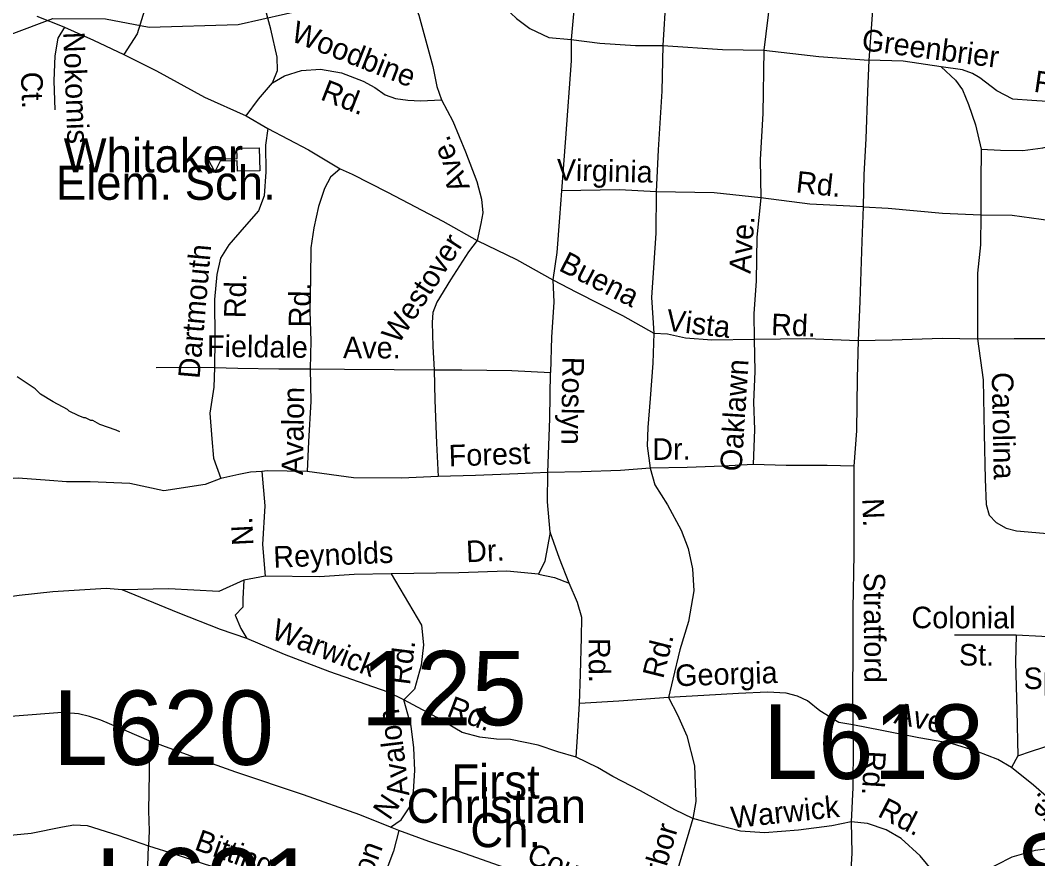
# Model space of a CAD drawing. Extents: x 1547597 to 1699558, y 810033 to 920809.
# Drawn here: x 1619273 to 1623759, y 857184 to 860880 of the extents above; entities that cross this region are included whole.
import ezdxf

# ---------------------------------------------------------------- set-up
doc = ezdxf.new("R2010")
doc.units = 0
for name, color, linetype in [('Exist Cultural Church Label', 7, 'Continuous'), ('Exist Cultural Educational Facility High CELL', 7, 'Continuous'), ('Exist Cultural Educational Facility High Label', 7, 'Continuous'), ('Exist Hydrographic Creek Single Shore', 7, 'Continuous'), ('Exist Hydrographic Misc Water Feature', 7, 'Continuous'), ('Exist Road Non-System Type 51', 7, 'Continuous'), ('Exist Road Non-System Type 51 Label', 7, 'Continuous'), ('Exist Road Primary Interstate Structure Cantilever Sign Number Label', 7, 'Continuous'), ('Exist Road Primary Interstate Structure Ovrhead Sign Number Label', 7, 'Continuous'), ('Exist Road Secondary Structure Standard Bridge Number Label', 7, 'Continuous')]:
    doc.layers.add(name, color=color, linetype=linetype)

msp = doc.modelspace()

# ---------------------------------------------------------------- linework, layer by layer
at = {"layer": 'Exist Cultural Educational Facility High CELL'}
msp.add_lwpolyline([(1620328.5, 860216.7), (1620230.6, 860214.4), (1620229.5, 860260.4), (1620154.4, 860258.7), (1620131.3, 860211.1), (1620100.8, 860267), (1620229.3, 860270), (1620228.2, 860316), (1620326.1, 860318.3)], close=True, dxfattribs=at)
at = {"layer": 'Exist Hydrographic Creek Single Shore'}
msp.add_lwpolyline([(1618887.7, 860689), (1619415.7, 860888.3), (1619648.8, 860886.9), (1619840.7, 860850.2), (1620232.8, 860861.9), (1620650.8, 860955.3), (1621242.8, 860949.7), (1621443.8, 861011.3), (1621679.4, 861104.8), (1622045.6, 861286.4), (1622264.9, 861672.7), (1622362.8, 861810), (1622480.8, 861932.3), (1622532.7, 862065.9), (1622577.8, 862330.8)], dxfattribs=at)
at = {"layer": 'Exist Hydrographic Misc Water Feature'}
msp.add_lwpolyline([(1619711.3, 859065.2), (1619695.5, 859073.4), (1619623.9, 859098.5), (1619592.1, 859114.9), (1619584.1, 859115), (1619560.3, 859127.3), (1619552.3, 859127.4), (1619528.4, 859137.8), (1619488.7, 859156.3), (1619480.8, 859164.4), (1619417.4, 859197.3), (1619361.8, 859232.1), (1619338.1, 859254.4), (1619259, 859307.5)], dxfattribs=at)
at = {"layer": 'Exist Road Non-System Type 51'}
for p, q in [((1620268.5, 860458.7), (1620363.6, 860403.4)), ((1620129.7, 859349.5), (1619872.1, 859347.3)), ((1620538.1, 858890.3), (1620360.9, 858894.2)), ((1620352.7, 858429.1), (1620259.2, 858411.6)), ((1623664.2, 858169), (1623392.5, 858169.5)), ((1623671.5, 857637.1), (1623644.6, 857585.6)), ((1620942.7, 857307.7), (1620905, 857322.5))]:
    msp.add_line(p, q, dxfattribs=at)
for points in [[(1621784.7, 862039.2), (1621785.6, 861897.3), (1621765.8, 861639.8), (1621746.2, 861404.3), (1621725.8, 861108.7), (1621712.8, 860909.1), (1621701.8, 860795)], [(1622182.1, 862024.4), (1622177.1, 861865.9), (1622157.3, 861572.6), (1622137.5, 861264.6), (1622119.4, 860984.7), (1622106.2, 860768.3)], [(1622639.3, 861999.7), (1622624.5, 861785.7), (1622609.6, 861503.2), (1622599.7, 861254.7), (1622580, 860978.1), (1622551.9, 860748.4)], [(1619851.2, 861928.2), (1619848.3, 861794.4), (1619854.8, 861570.3), (1619849.7, 861358.7), (1619842.1, 861134.9), (1619836.5, 861013), (1619821.1, 860925.2), (1619787.5, 860819.9), (1619729, 860728.6)], [(1623054, 861269.3), (1623045.8, 861143.4), (1623027.5, 860883.8), (1623014.7, 860704.2)], [(1620384.5, 860604.8), (1620406.4, 860658.8), (1620405.4, 860716.7), (1620377.3, 860841.1), (1620345, 860959.4), (1620330.5, 861063.6), (1620329.5, 861121.6), (1620335.4, 861183.4)], [(1620972.6, 861048), (1621030.3, 860903.1), (1621092.7, 860676.3), (1621109.5, 860588.1), (1621130.6, 860529.9)], [(1621282.3, 861055.3), (1621361.1, 860984), (1621461.6, 860888.6), (1621519.9, 860843.9), (1621603.4, 860804.6), (1621701.8, 860795)], [(1619346.1, 860898.3), (1619464.4, 860850.6), (1619467.2, 860850.4)], [(1619467.2, 860850.4), (1619437.5, 860801.2), (1619424.4, 860723.4), (1619420.7, 860613.6), (1619425.7, 860485.2)], [(1619467.2, 860850.4), (1619595.3, 860792.8), (1619729, 860728.6)], [(1621701.8, 860795), (1621701.5, 860701.4), (1621676.4, 860359.9), (1621659.9, 860128.1)], [(1621701.8, 860795), (1621828.6, 860779.5), (1621986.3, 860769), (1622106.2, 860768.3)], [(1622106.2, 860768.3), (1622102, 860567.2), (1622086.2, 860309.5), (1622076.5, 860123.7)], [(1622106.2, 860768.3), (1622369.7, 860751.3), (1622551.9, 860748.4)], [(1622551.9, 860748.4), (1622547, 860469.2), (1622535.4, 860265.7), (1622538.7, 860097.2)], [(1622551.9, 860748.4), (1622794.7, 860721), (1623014.7, 860704.2)], [(1619729, 860728.6), (1619872.9, 860656.6), (1620085, 860541.7), (1620268.5, 860458.7)], [(1623014.7, 860704.2), (1623008.3, 860566.4), (1623000.8, 860356.6), (1622992.5, 860200.7), (1622990, 860056.9)], [(1623333.9, 860674.9), (1623166.5, 860699.7), (1623014.7, 860704.2)], [(1620384.5, 860604.8), (1620437.9, 860634.4), (1620512.6, 860659.1), (1620596.2, 860664), (1620689.9, 860648.5), (1620785.2, 860611.1), (1620836.7, 860584.3), (1620882.3, 860551.7), (1620927.9, 860535), (1620981.8, 860528.3), (1621037.6, 860525.4), (1621130.6, 860529.9)], [(1623940.3, 860501.3), (1623846.8, 860518.8), (1623733.1, 860526.5), (1623649.1, 860532), (1623579.9, 860569), (1623504.8, 860626.2), (1623472.3, 860644.8), (1623427.5, 860661.4), (1623333.9, 860674.9)], [(1623333.9, 860674.9), (1623396.7, 860616), (1623427.1, 860573.5), (1623455, 860509.1), (1623485.6, 860418.6), (1623509.6, 860312.3)], [(1620268.5, 860458.7), (1620322.6, 860532.1), (1620384.5, 860604.8)], [(1621130.6, 860529.9), (1621180.1, 860435.2), (1621236, 860300.6), (1621285.9, 860169.9), (1621306.8, 860091.7), (1621311.9, 860031.5), (1621303.2, 859983.7), (1621287.1, 859909.7)], [(1620363.6, 860403.4), (1620353.5, 860329.7), (1620355.7, 860211.8), (1620348.1, 860105.9), (1620323, 860040.4), (1620260.1, 859967.4), (1620192.9, 859890.3), (1620156.1, 859831), (1620139, 859759.3), (1620129.4, 859649.5), (1620130.8, 859473.6), (1620129.7, 859349.5)], [(1620363.6, 860403.4), (1620543, 860308.9), (1620683.5, 860225)], [(1623509.6, 860312.3), (1623595.6, 860307), (1623693.4, 860305.4), (1623781.5, 860317.8), (1623859.7, 860338.6), (1623904.1, 860363.9), (1623938.8, 860409.3)], [(1623509.6, 860312.3), (1623509.3, 860166.4), (1623508.9, 860022.6)], [(1620683.5, 860225), (1620641, 860187.6), (1620614.3, 860137.9), (1620587.1, 860058.4), (1620567.6, 859964.8), (1620554.4, 859877), (1620552.3, 859743.2), (1620550.1, 859595.3), (1620554.1, 859467.4), (1620551.2, 859343.2)], [(1620683.5, 860225), (1620735.5, 860202.1), (1620891.8, 860121.9), (1621135.7, 859994.5), (1621287.1, 859909.7)], [(1621659.9, 860128.1), (1621651.1, 860010.6), (1621638.8, 859856.8), (1621621.9, 859734.9)], [(1622076.5, 860123.7), (1621914.7, 860131.9), (1621659.9, 860128.1)], [(1622076.5, 860123.7), (1622075.9, 859941.4), (1622055.8, 859657.9), (1622066, 859500.3)], [(1622538.7, 860097.2), (1622332.3, 860118.7), (1622076.5, 860123.7)], [(1622538.7, 860097.2), (1622520.7, 859924.4), (1622518.4, 859731.7), (1622508.3, 859585.8), (1622509.1, 859473.4)], [(1622990, 860056.9), (1622754.9, 860069.9), (1622538.7, 860097.2)], [(1622990, 860056.9), (1622983.5, 859905.1), (1622975.1, 859639.4), (1622967.8, 859467.5)], [(1622990, 860056.9), (1623099.7, 860051.1), (1623339.2, 860029.2), (1623508.9, 860022.6)], [(1623508.9, 860022.6), (1623506.7, 859890.5), (1623493.6, 859764.3), (1623493.6, 859574.3), (1623493.6, 859475.2)], [(1623508.9, 860022.6), (1623646.8, 860020.2), (1623860.1, 859990.8), (1623995.4, 859964.7)], [(1621287.1, 859909.7), (1621249.4, 859858.7), (1621169.5, 859735.8), (1621110, 859636.8), (1621091.5, 859591.1), (1621088.8, 859547.2), (1621091.3, 859441.3), (1621097.6, 859339.3)], [(1621287.1, 859909.7), (1621460.7, 859825.6), (1621621.9, 859734.9)], [(1621621.9, 859734.9), (1621625.5, 859637.1), (1621615.2, 859483.5), (1621610.8, 859327.5)], [(1621621.9, 859734.9), (1621726.1, 859681.5), (1621928.3, 859578.6), (1622066, 859500.3)], [(1622066, 859500.3), (1622062.9, 859368.7), (1622050.7, 859213.1), (1622040.7, 859085.2), (1622037.5, 859003.4), (1622050.9, 858904.9)], [(1622066, 859500.3), (1622126.2, 859497), (1622205.9, 859479.9), (1622322.6, 859471.8), (1622509.1, 859473.4)], [(1622509.1, 859473.4), (1622512, 859332), (1622505.8, 859196.2), (1622510, 859076.3), (1622504.7, 858922.1)], [(1622509.1, 859473.4), (1622741.5, 859476.5), (1622967.8, 859467.5)], [(1622967.8, 859467.5), (1622963.6, 859301.8), (1622959.7, 859070), (1622949.2, 858914.3)], [(1622967.8, 859467.5), (1623118.2, 859471.8), (1623338.5, 859478.5), (1623493.6, 859475.2)], [(1623493.6, 859475.2), (1623656.3, 859476.4), (1623840.2, 859477.3), (1623983.9, 859476.9)], [(1623493.6, 859475.2), (1623519, 859294.7), (1623523, 859056.7), (1623527.7, 858856.7), (1623531.8, 858744.8), (1623545.1, 858698.7), (1623576.5, 858666), (1623620, 858641.3), (1623665.8, 858628.6), (1623785.4, 858618.8), (1623983.3, 858615.6)], [(1620129.7, 859349.5), (1620125.5, 859261.7), (1620109, 859147.1), (1620117.1, 859035), (1620125.3, 858948.8), (1620156.4, 858859.2)], [(1620129.7, 859349.5), (1620231.7, 859345.8), (1620412.5, 859343.6), (1620551.2, 859343.2)], [(1620551.2, 859343.2), (1620554.1, 859199.4), (1620543.9, 859022.9), (1620538.1, 858890.3)], [(1620551.2, 859343.2), (1620702, 859341.1), (1620921.7, 859339.8), (1621097.6, 859339.3)], [(1621097.6, 859339.3), (1621219.5, 859339.4), (1621441.1, 859336.1), (1621610.8, 859327.5)], [(1621097.6, 859339.3), (1621101.5, 859205.3), (1621108.6, 859015.3), (1621115.5, 858869)], [(1621599.1, 858885.7), (1621607.7, 859123.8), (1621610.8, 859327.5)], [(1622504.7, 858922.1), (1622371.9, 858914.4), (1622213.9, 858908.8), (1622050.9, 858904.9)], [(1622949.2, 858914.3), (1622831.4, 858917.5), (1622649.5, 858916.4), (1622504.7, 858922.1)], [(1622949.2, 858914.3), (1622948.7, 858762.2), (1622948.9, 858526.5), (1622944.8, 858284.6), (1622943.8, 858096.7), (1622942.8, 857918.9), (1622944.4, 857772.9)], [(1620360.9, 858894.2), (1620337.2, 858891.2), (1620288.1, 858888.1), (1620236.3, 858876.7), (1620156.4, 858859.2)], [(1620337.2, 858891.2), (1620350.7, 858739), (1620341, 858569.4), (1620352.7, 858429.1)], [(1621115.5, 858869), (1620954.4, 858861.7), (1620742.7, 858862.8), (1620538.1, 858890.3)], [(1621599.1, 858885.7), (1621466.3, 858879.9), (1621279.8, 858872.7), (1621115.5, 858869)], [(1621609.2, 858623.7), (1621598.2, 858756.2), (1621599.1, 858885.7)], [(1622050.9, 858904.9), (1621920, 858895.1), (1621748, 858889.8), (1621599.1, 858885.7)], [(1622050.9, 858904.9), (1622070.8, 858831.1), (1622127.5, 858744.3), (1622187.6, 858631.4), (1622218.4, 858550.9), (1622237, 858460.7), (1622243.6, 858364.7), (1622219.5, 858229.1), (1622181.7, 858103.8), (1622149.7, 857974.4), (1622131.5, 857894.3)], [(1620156.4, 858859.2), (1620088.3, 858833.8), (1619905.3, 858804.6), (1619755.3, 858837.7), (1619580.1, 858845.5), (1619476.9, 858845.5), (1619401, 858851.4), (1619262.7, 858861.1), (1619089.4, 858849.3)], [(1621609.2, 858623.7), (1621586.3, 858494.5), (1621558.4, 858438.6)], [(1621693.6, 858398.7), (1621650.4, 858507.4), (1621609.2, 858623.7)], [(1620908.8, 858439.4), (1620745.5, 858436.3), (1620591.6, 858426.6), (1620352.7, 858429.1)], [(1621558.4, 858438.6), (1621418.9, 858451.1), (1621206.7, 858443.3), (1620908.8, 858439.4)], [(1620908.8, 858439.4), (1621042.5, 858212.8), (1621051.2, 858126.7), (1621040, 858036.9), (1621010.4, 857931.5), (1620964.6, 857883.8)], [(1621558.4, 858438.6), (1621629.1, 858423.8), (1621693.6, 858398.7)], [(1619722.6, 858369.4), (1619651.7, 858374.5), (1619415.9, 858360), (1619267, 858344), (1619054.8, 858314.8)], [(1620259.2, 858411.6), (1620147.9, 858362), (1619927.1, 858373.3), (1619722.6, 858369.4)], [(1620259.2, 858411.6), (1620253.4, 858329.7), (1620253.4, 858292.7), (1620220.2, 858257.1), (1620245.2, 858198.7), (1620271.5, 858154)], [(1621739.5, 857868.2), (1621742.5, 857996.4), (1621747, 858158.2), (1621748.4, 858246.3), (1621729.3, 858312.5), (1621693.6, 858398.7)], [(1620271.5, 858154), (1620155.3, 858194.1), (1619968.6, 858266.8), (1619722.6, 858369.4)], [(1620964.6, 857883.8), (1620894.3, 857917.2), (1620637.9, 858007.1), (1620437.4, 858084), (1620271.5, 858154)], [(1623664.2, 858169), (1623662.2, 858049.2), (1623666.7, 857837.1), (1623671.5, 857637.1)], [(1623871.7, 858157.6), (1623778, 858163.1), (1623664.2, 858169)], [(1620905, 857322.5), (1620951.7, 857354.7), (1620990.5, 857412), (1621007.4, 857479.7), (1621012.9, 857571.6), (1621008.3, 857671.6), (1620995.9, 857767.7), (1620964.6, 857883.8)], [(1621723.9, 857630.6), (1621643.5, 857654.1), (1621556.1, 857683.5), (1621434.5, 857709.1), (1621372.5, 857710.2), (1621298.9, 857719.3), (1621221.2, 857740.5), (1621110.3, 857806), (1620964.6, 857883.8)], [(1622131.5, 857894.3), (1621912.6, 857877.9), (1621739.5, 857868.2)], [(1622944.4, 857772.9), (1622882, 857783.4), (1622799, 857834.7), (1622743.7, 857879.5), (1622700.1, 857900.2), (1622650.3, 857913), (1622568.4, 857918.1), (1622440.6, 857912), (1622286.5, 857902.4), (1622131.5, 857894.3)], [(1622131.5, 857894.3), (1622171.3, 857818.1), (1622211.9, 857725.6), (1622245.8, 857593.2), (1622251.4, 857435.2), (1622239.3, 857361)], [(1621723.9, 857630.6), (1621730.8, 857744.7), (1621739.5, 857868.2)], [(1619840.4, 857703.5), (1619743.1, 857745.1), (1619628.1, 857794.8), (1619578.4, 857809.6), (1619528.8, 857822.4), (1619456.9, 857827.7), (1619248.8, 857811.1), (1619045.9, 857795.9)], [(1622944.4, 857772.9), (1622945, 857682.9), (1622943.8, 857497), (1622937.3, 857345.3)], [(1623644.6, 857585.6), (1623583.3, 857620.5), (1623491.9, 857656), (1623378.6, 857691.9), (1623235.2, 857716.2), (1623071.8, 857748.8), (1622944.4, 857772.9)], [(1623671.5, 857637.1), (1623731.7, 857658.1), (1623882.4, 857705.7), (1624040.7, 857737.1), (1624172.8, 857750.8), (1624268.7, 857753.3), (1624390.5, 857749.4), (1624568.2, 857736.4), (1624805.6, 857724.6), (1624991.1, 857701.6)], [(1619840.4, 857703.5), (1619840.3, 857562.2), (1619837.7, 857394.3), (1619840.3, 857306.2), (1619837.4, 857240.5)], [(1620905, 857322.5), (1620770, 857376.6), (1620521.9, 857464.5), (1620223.8, 857565.4), (1620021.1, 857636.6), (1619840.4, 857703.5)], [(1622239.3, 857361), (1622159, 857398.7), (1622008.4, 857482.8), (1621885.5, 857546.5), (1621818.2, 857585.5), (1621723.9, 857630.6)], [(1623956.4, 857232.7), (1623931.6, 857303.1), (1623865.1, 857388.1), (1623798.3, 857457.3), (1623741.3, 857508), (1623644.6, 857585.6)], [(1622239.3, 857361), (1622213.2, 857275.9), (1622171.1, 857134.5), (1622115.7, 856981.1)], [(1622937.3, 857345.3), (1622851.2, 857328.2), (1622705.1, 857308.5), (1622555, 857296.8), (1622449.3, 857304.3), (1622345.8, 857331.8), (1622239.3, 857361)], [(1622937.3, 857345.3), (1622939.2, 857207.3), (1622933, 857081.4), (1622931.6, 856991.6), (1622934.8, 856943.5), (1622943.3, 856861.5), (1622962.1, 856791.2), (1622999, 856712.7), (1623055.1, 856607.7), (1623103.4, 856515)], [(1623381.7, 857036.3), (1623317, 857103.2), (1623240.5, 857196.4), (1623158, 857271.7), (1623090.5, 857310.7), (1623009.2, 857338), (1622937.3, 857345.3)], [(1619119.9, 857276.6), (1619320.8, 857296.2), (1619459.1, 857324), (1619509.1, 857333.2), (1619567, 857330.4), (1619702.2, 857286.4), (1619837.4, 857240.5)], [(1620942.7, 857307.7), (1620918.1, 857216.3), (1620840.8, 857009.6), (1620782.9, 856866.5)], [(1621810.7, 856989.7), (1621630, 857066.6), (1621385.8, 857152.6), (1621207, 857215.5), (1621073.8, 857259.6), (1620942.7, 857307.7)], [(1619785.5, 856181.9), (1619772.4, 856248), (1619750.1, 856362.3), (1619743.3, 856432.3), (1619748.5, 856508.3), (1619761.8, 856601.8), (1619791.9, 856747.3), (1619823, 856958.8), (1619832.7, 857060.7), (1619837.4, 857240.5)], [(1619837.4, 857240.5), (1619950.7, 857204.7), (1620087.8, 857158.7), (1620223.1, 857118.8), (1620306.4, 857073.5)], [(1623956.4, 857232.7), (1623854.6, 857232.4), (1623748.4, 857220.1), (1623646, 857189.8), (1623507.1, 857120.2), (1623436.5, 857083.2), (1623381.7, 857036.3)]]:
    msp.add_lwpolyline(points, dxfattribs=at)

# ---------------------------------------------------------------- texts
at = {"layer": 'Exist Cultural Church Label'}
for s, p in [('First', (1621173.2, 857448.7)), ('Christian', (1620976.1, 857341.4)), ('Ch.', (1621257.4, 857234.1))]:
    msp.add_text(s, height=150, dxfattribs=at).set_placement(p)
at = {"layer": 'Exist Cultural Educational Facility High Label'}
for s, p in [('Whitaker', (1619464, 860209.3)), ('Elem. Sch.', (1619429.2, 860088.4))]:
    msp.add_text(s, height=150, dxfattribs=at).set_placement(p)
at = {"layer": 'Exist Road Non-System Type 51 Label'}
for s, rotation, p in [('Woodbine', 338.5949, (1620460.1, 860791.4)), ('Greenbrier', 352.5152, (1622979.7, 860749)), ('Nokomis', 272.2305, (1619461.7, 860827.4)), ('Ct.', 272.2305, (1619274.9, 860651.4)), ('Rd.', 338.5949, (1620591.7, 860532.1)), ('Rd.', 351.7838, (1623738.9, 860565.4)), ('Ave.', 112.0497, (1621256.4, 860143.8)), ('Virginia', 358.5957, (1621637.1, 860174.2)), ('Rd.', 353.808, (1622690.3, 860121.6)), ('Ave.', 85.8078, (1622492.5, 859761.2)), ('Westover', 57.1418, (1620940.3, 859448)), ('Dartmouth', 84.9894, (1620063, 859297.4)), ('Buena', 333.0182, (1621642.7, 859779.2)), ('Rd.', 88.7507, (1620266, 859565.5)), ('Rd.', 89.1482, (1620551.2, 859525.3)), ('Vista', 353.2837, (1622117.7, 859512.1)), ('Rd.', 357.6758, (1622582.4, 859492.3)), ('Fieldale', 359.2818, (1620095.4, 859396.8)), ('Ave.', 359.6731, (1620695.7, 859390.3)), ('Roslyn', 269.106, (1621663.9, 859397.1)), ('Oaklawn', 86.3275, (1622453.1, 858889.2)), ('Carolina', 271.1493, (1623556.6, 859327.9)), ('Avalon', 89.1482, (1620519.5, 858874.4)), ('Forest', 2.03, (1621163.6, 858912.5)), ('Dr.', 0.3503, (1622059.8, 858941.6)), ('N.', 272.304, (1622985.3, 858771.1)), ('N.', 92.8352, (1620301.6, 858565.7)), ('Reynolds', 2.4961, (1620390.4, 858465.5)), ('Dr.', 2.6074, (1621240.7, 858490.2)), ('Stratford', 270.4123, (1622991.6, 858445.2)), ('Colonial', 359.8928, (1623202.6, 858199.6)), ('Warwick', 338.7369, (1620373.6, 858156.5)), ('Rd.', 270.3705, (1621778.8, 858156.3)), ('Rd.', 76.0951, (1622107.6, 857973.3)), ('Rd.', 82.8752, (1620990.7, 857946.4)), ('St.', 359.8928, (1623411.8, 858035)), ('Georgia', 1.8623, (1622161.8, 857943.5)), ('Springdale', 0.267, (1623697.3, 857931)), ('Rd.', 339.0183, (1621148.7, 857814.1)), ('Avalon', 96.9466, (1620988.8, 857463.3)), ('Ave.', 347.6767, (1623121.5, 857781.8)), ('Rd.', 266.4644, (1622995.9, 857661.9)), ('Ave.', 135.2696, (1623938.6, 857304.4)), ('N.', 55.8824, (1620900.6, 857348.4)), ('Warwick', 6.0177, (1622411.4, 857317.4)), ('Rd.', 332.5015, (1623048.7, 857372)), ('Arbor', 73.4266, (1622086.4, 857024.2)), ('Bitting', 340.3346, (1620036.1, 857225)), ('Avalon', 69.5171, (1620737.2, 856872.8)), ('Country', 338.0803, (1621500.3, 857167.5))]:
    msp.add_text(s, height=95, rotation=rotation, dxfattribs=at).set_placement(p)
at = {"layer": 'Exist Road Primary Interstate Structure Cantilever Sign Number Label'}
for s, p in [('L620', (1619415.8, 857597)), ('L618', (1622546.9, 857535.3)), ('L621', (1619604.2, 856901.7))]:
    msp.add_text(s, height=328.08, dxfattribs=at).set_placement(p)
at = {"layer": 'Exist Road Primary Interstate Structure Ovrhead Sign Number Label'}
msp.add_text('S616', height=328.08, dxfattribs=at).set_placement((1623660.9, 856967.4))
at = {"layer": 'Exist Road Secondary Structure Standard Bridge Number Label'}
msp.add_text('125', height=328.08, dxfattribs=at).set_placement((1620774.7, 857771.6))

doc.saveas('drawing.dxf')
